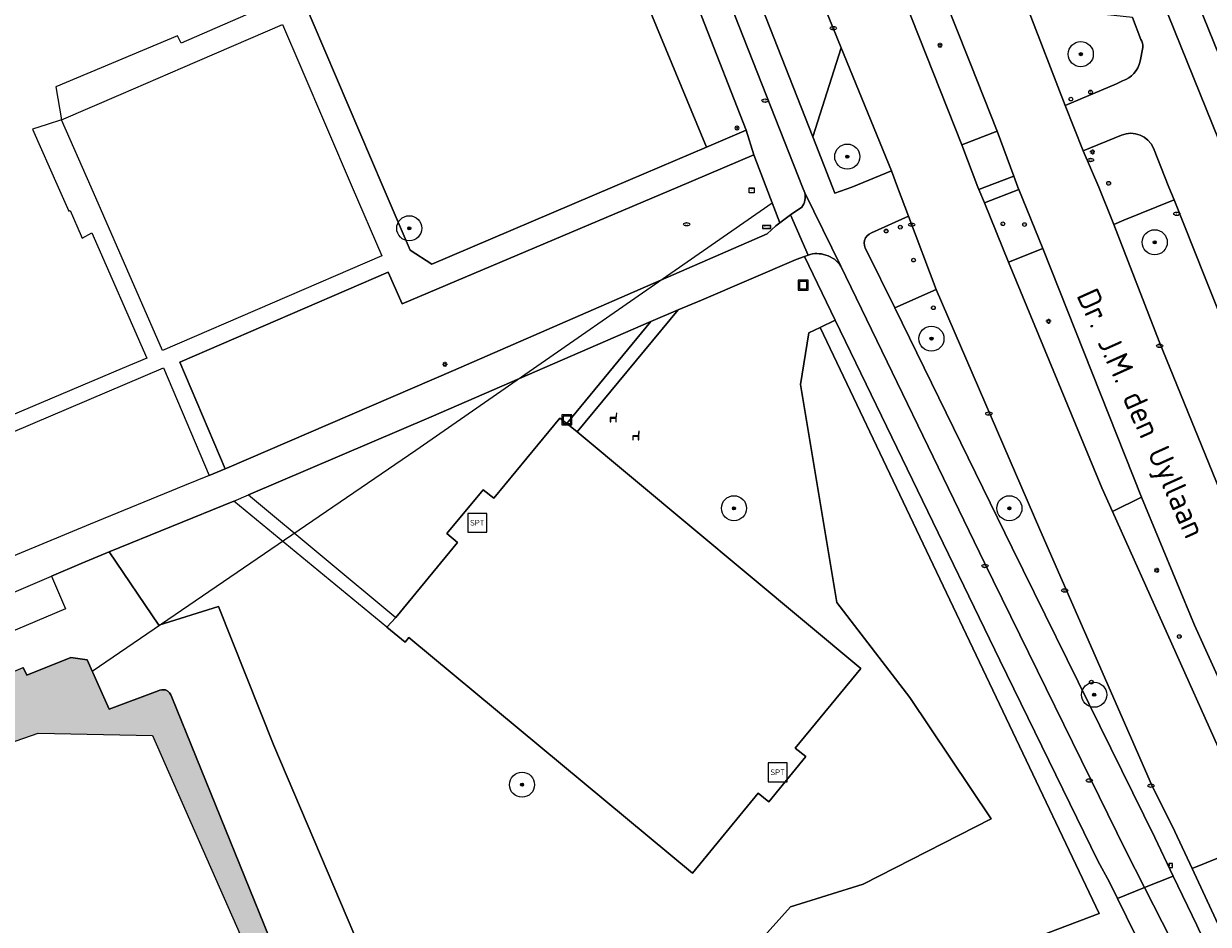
# Model space of a CAD drawing. Header units: metres. Extents: x 125349 to 128236, y 501602 to 503797.
# Tile 338 of 656: x 126323 to 126417, y 502691 to 502763. Entities that reach past the tile are written whole.
import ezdxf
from ezdxf.enums import TextEntityAlignment as Align

# ---------------------------------------------------------------- set-up
doc = ezdxf.new("R2010")
doc.units = ezdxf.units.M
doc.layers.get('0').update_dxf_attribs({"linetype": 'CONTINUOUS'})
for name, color, linetype, lineweight in [('B-WE-GR-BEPLANTING_CULTUUR_BODEMBEDEKKER-GV', 90, 'CONTINUOUS', 18), ('B-WE-GR-BEPLANTING_CULTUUR_HEESTERS-GV', 90, 'CONTINUOUS', 18), ('B-WE-GR-BOOM-S-500', 90, 'CONTINUOUS', 18), ('B-WE-GR-GROENVOORZIENING-GV', 80, 'CONTINUOUS', 18), ('B-WE-IE-MEUBILAIR-S', 7, 'CONTINUOUS', 18), ('B-WE-IE-MEUBILAIR_WEGMEUBILAIR-S', 7, 'CONTINUOUS', 18), ('B-WE-IE-MEUBILAIR_WEGMEUBILAIR_AFVALBAK-S', 7, 'CONTINUOUS', 18), ('B-WE-KW-KUNSTWERK_DUIKER-G', 170, 'CONTINUOUS', 18), ('B-WE-OG-TERREIN_BEGROEID-GV', 7, 'CONTINUOUS', 18), ('B-WE-OG-TOPOGRAFIE-T18', 10, 'CONTINUOUS', 18), ('B-WE-OG-WATER_SLOOT-GV', 120, 'CONTINUOUS', 18), ('B-WE-VH-GESLOTENVERHARDING_ASFALT-GV', 10, 'CONTINUOUS', 18), ('B-WE-VH-GESLOTENVERHARDING_BETON-GV', 10, 'CONTINUOUS', 18), ('B-WE-VH-OPENVERHARDING-GV', 90, 'CONTINUOUS', 18), ('B-WE-VH-OPENVERHARDING_BETONSTRAATSTEEN-GV', 90, 'CONTINUOUS', 18)]:
    doc.layers.add(name, color=color, linetype=linetype, lineweight=lineweight)
doc.layers.add('B-WE-OG-WATER_SLOOT-V', color=7, linetype='CONTINUOUS', lineweight=18, true_color=0x73e9ff)
doc.styles.add('NLCS-ISO', font='NLCS-ISO.ttf')
doc.styles.add('NLCS-ISO-M1000-T18', font='NLCS-ISO.ttf', dxfattribs={"height": 1.8})

# ---------------------------------------------------------------- blocks, each defined once
blk = doc.blocks.new('SIE-WEG_AFVALBAK-SO')
at = {"color": 0, "linetype": 'ByBlock', "lineweight": 18}
for points in [[(-2, -2), (2, -2), (2, 2), (-2, 2)], [(-1.5, -1.5), (1.5, -1.5), (1.5, 1.5), (-1.5, 1.5)]]:
    blk.add_lwpolyline(points, close=True, dxfattribs=at)
blk = doc.blocks.new('SIE-MEUBILAIR_BORD_LOCATIEPAAL-SO')
blk.add_lwpolyline([(-0.75, -0.75), (0.75, -0.75), (0.75, 0.75), (-0.75, 0.75)], close=True)
at = {"style": 'NLCS-ISO'}
blk.add_text('lp', height=0.75, dxfattribs=at).set_placement((0.01, 0.12), align=Align.MIDDLE_CENTER)
blk = doc.blocks.new('SIE-MEUBILAIR_BORD_STRAATNAAM-SO')
blk.add_lwpolyline([(-1.62, -0.62), (1.62, -0.62), (1.62, 0.62), (-1.62, 0.62)], close=True)
at = {"style": 'NLCS-ISO'}
blk.add_text('straat', height=0.75, dxfattribs=at).set_placement((0, 0.08), align=Align.MIDDLE_CENTER)
blk = doc.blocks.new('SIE-MEUBILAIR_KAST_ELEKTRA-SO')
for points in [[(-1, 1), (1, 1), (1, 0.84), (-1, 0.84)], [(-1, 0.76), (1, 0.76), (1, -1), (-1, -1)]]:
    blk.add_lwpolyline(points, close=True)
at = {"style": 'NLCS-ISO'}
blk.add_text('et', height=0.75, dxfattribs=at).set_placement((0, 0), align=Align.MIDDLE_CENTER)
blk = doc.blocks.new('SIE-MEUBILAIR_PAAL_LICHTMAST-SO')
for points in [[(-0.62, 0), (-1, 0)], [(-0.71, 0.71), (-0.44, 0.44)], [(0, 1), (0, 0.62)], [(0.44, 0.44), (0.71, 0.71)], [(1, 0), (0.62, 0)], [(-0.71, -0.71), (-0.44, -0.44)], [(0, -0.62), (0, -1)], [(0.44, -0.44), (0.71, -0.71)]]:
    blk.add_lwpolyline(points)
blk.add_circle((0, 0), 0.5)
blk = doc.blocks.new('SIE-MEUBILAIR_PAAL_VRI-SO')
blk.add_circle((0, 0), 0.75)
at = {"style": 'NLCS-ISO'}
blk.add_text('vri', height=0.75, dxfattribs=at).set_placement((-0.08, 0.07), align=Align.MIDDLE_CENTER)
blk = doc.blocks.new('SIE-MEUBILAIR_PAAL_DRUKKNOPPAAL-SO')
blk.add_circle((0, 0), 0.75)
at = {"style": 'NLCS-ISO'}
blk.add_text('dk', height=0.75, dxfattribs=at).set_placement((0, 0.07), align=Align.MIDDLE_CENTER)
blk = doc.blocks.new('SIE-MEUBILAIR_PAAL_VERKEERSBORD-SO')
blk.add_circle((0, 0), 0.75)
at = {"style": 'NLCS-ISO'}
blk.add_text('vb', height=0.75, dxfattribs=at).set_placement((0, 0.07), align=Align.MIDDLE_CENTER)
blk = doc.blocks.new('SIE-MEUBILAIR_PUT_KOLK-SO')
blk.add_ellipse((0, 0), major_axis=(1.25, 0), ratio=0.54)
at = {"style": 'NLCS-ISO'}
blk.add_text('klk', height=0.75, dxfattribs=at).set_placement((0.03, 0), align=Align.MIDDLE_CENTER)
blk = doc.blocks.new('SIE-MEUBILAIR_PUT_RIOOLPUT-SO')
blk.add_ellipse((0, 0), major_axis=(1.25, 0), ratio=0.54)
at = {"style": 'NLCS-ISO'}
blk.add_text('ri', height=0.75, dxfattribs=at).set_placement((-0.04, 0.07), align=Align.MIDDLE_CENTER)
blk = doc.blocks.new('SIE-WEG_ZITBANK-SO')
at = {"color": 0, "linetype": 'ByBlock', "lineweight": 18}
blk.add_lwpolyline([(-0.91, -1.63), (-0.91, -0.2), (1.09, -0.2), (1.09, -1.63), (1.29, -1.63), (1.29, -0.21), (1.54, 1.78), (1.33, 1.78), (1.11, 0), (-1.11, 0), (-1.11, -1.63)], close=True, dxfattribs=at)
blk = doc.blocks.new('SIE-WEG_SPEELTOESTEL-SO')
at = {"flags": 128}
blk.add_lwpolyline([(-3.75, -3.75), (3.75, -3.75), (3.75, 3.75), (-3.75, 3.75)], close=True, dxfattribs=at)
at = {"style": 'NLCS-ISO'}
blk.add_text('SPT', height=2.25, dxfattribs=at).set_placement((0, 0), align=Align.MIDDLE_CENTER)
blk = doc.blocks.new('SGR-BOOM_01-SO')
at = {"linetype": 'ByBlock', "lineweight": 18}
h = blk.add_hatch(color=0, dxfattribs=at)
h.dxf.hatch_style = 1
edge = h.paths.add_edge_path()
edge.add_arc((0, 0), 0.25, 0, 360)
at = {"color": 0, "linetype": 'ByBlock', "lineweight": 18}
for radius in [2, 0.25]:
    blk.add_circle((0, 0), radius, dxfattribs=at)

msp = doc.modelspace()

# ---------------------------------------------------------------- hatches: boundary and pattern name
at = {"layer": 'B-WE-OG-WATER_SLOOT-V'}
h = msp.add_hatch(color=256, dxfattribs=at)
edge = h.paths.add_edge_path()
edge.add_line((125814.361, 502307.348), (125815.613, 502308.215))
edge.add_line((125815.613, 502308.215), (125818.006, 502310.785))
edge.add_line((125818.006, 502310.785), (125823.561, 502320.767))
edge.add_line((125823.561, 502320.767), (125829.033, 502330.009))
edge.add_line((125829.033, 502330.009), (125846.246, 502356.634))
edge.add_line((125846.246, 502356.634), (125856.183, 502372.319))
edge.add_line((125856.183, 502372.319), (125865.916, 502386.055))
edge.add_line((125865.916, 502386.055), (125874.441, 502396.641))
edge.add_line((125874.441, 502396.641), (125897.406, 502423.704))
edge.add_line((125897.406, 502423.704), (125906.731, 502434.139))
edge.add_line((125906.731, 502434.139), (125907.33, 502433.688))
edge.add_line((125907.33, 502433.688), (125925.323, 502451.408))
edge.add_line((125925.323, 502451.408), (125940.257, 502465.783))
edge.add_line((125940.257, 502465.783), (125965.556, 502485.588))
edge.add_line((125965.556, 502485.588), (125984.082, 502500))
edge.add_line((125984.082, 502500), (125987.298, 502502.501))
edge.add_line((125987.298, 502502.501), (125989.183, 502503.896))
edge.add_line((125989.183, 502503.896), (125991.818, 502505.596))
edge.add_line((125991.818, 502505.596), (125996.065, 502508.682))
edge.add_line((125996.065, 502508.682), (126000, 502511.564))
edge.add_line((126000, 502511.564), (126000.888, 502512.181))
edge.add_line((126000.888, 502512.181), (126020.913, 502522.75))
edge.add_line((126020.913, 502522.75), (126052.674, 502539.508))
edge.add_line((126052.674, 502539.508), (126057.119, 502541.523))
edge.add_line((126057.119, 502541.523), (126079.445, 502551.849))
edge.add_line((126079.445, 502551.849), (126094.78, 502558.701))
edge.add_line((126094.78, 502558.701), (126104.472, 502562.333))
edge.add_line((126104.472, 502562.333), (126154.276, 502582.6))
edge.add_line((126154.276, 502582.6), (126189.094, 502596.567))
edge.add_line((126189.094, 502596.567), (126198.035, 502600.697))
edge.add_line((126198.035, 502600.697), (126210.423, 502605.789))
edge.add_line((126210.423, 502605.789), (126215.225, 502605.604))
edge.add_line((126215.225, 502605.604), (126224.122, 502607.283))
edge.add_line((126224.122, 502607.283), (126236.621, 502612.081))
edge.add_line((126236.621, 502612.081), (126245.302, 502617.322))
edge.add_line((126245.302, 502617.322), (126259.933, 502623.09))
edge.add_line((126259.933, 502623.09), (126275.612, 502629.213))
edge.add_line((126275.612, 502629.213), (126276.993, 502629.86))
edge.add_line((126276.993, 502629.86), (126278.481, 502630.179))
edge.add_line((126278.481, 502630.179), (126279.494, 502630.234))
edge.add_line((126279.494, 502630.234), (126280.507, 502630.189))
edge.add_line((126280.507, 502630.189), (126281.511, 502630.043))
edge.add_line((126281.511, 502630.043), (126282.61, 502629.791))
edge.add_line((126282.61, 502629.791), (126283.696, 502629.48))
edge.add_line((126283.696, 502629.48), (126284.057, 502629.362))
edge.add_line((126284.057, 502629.362), (126284.406, 502629.21))
edge.add_line((126284.406, 502629.21), (126284.74, 502629.027))
edge.add_line((126284.74, 502629.027), (126285.055, 502628.814))
edge.add_line((126285.055, 502628.814), (126285.349, 502628.573))
edge.add_line((126285.349, 502628.573), (126285.619, 502628.305))
edge.add_line((126285.619, 502628.305), (126287.267, 502626.404))
edge.add_line((126287.267, 502626.404), (126292.07, 502628.438))
edge.add_line((126292.07, 502628.438), (126292.016, 502629.288))
edge.add_line((126292.016, 502629.288), (126292.26, 502630.94))
edge.add_line((126292.26, 502630.94), (126292.79, 502635.893))
edge.add_line((126292.79, 502635.893), (126383.216, 502672.665))
edge.add_line((126383.216, 502672.665), (126406.777, 502682.405))
edge.add_line((126406.777, 502682.405), (126406.932, 502682.86))
edge.add_line((126406.932, 502682.86), (126407.368, 502682.649))
edge.add_line((126407.368, 502682.649), (126407.682, 502682.779))
edge.add_line((126407.682, 502682.779), (126405.055, 502689.063))
edge.add_arc((126403.279, 502687.869), 2.14, 33.92634, 65.96559)
edge.add_arc((126403.354, 502687.942), 2.043, 67.03582, 106.86937)
edge.add_arc((126403.391, 502687.85), 2.142, 107.10532, 114.49274)
edge.add_line((126402.503, 502689.799), (126385.024, 502683.176))
edge.add_line((126385.024, 502683.176), (126382.179, 502681.912))
edge.add_line((126382.179, 502681.912), (126377.139, 502679.039))
edge.add_line((126377.139, 502679.039), (126376.041, 502678.534))
edge.add_line((126376.041, 502678.534), (126374.193, 502677.725))
edge.add_line((126374.193, 502677.725), (126360.908, 502673.263))
edge.add_line((126360.908, 502673.263), (126355.874, 502671.17))
edge.add_line((126355.874, 502671.17), (126351.297, 502669.275))
edge.add_arc((126351.127, 502669.371), 0.195, 253.47666, 330.56454, ccw=False)
edge.add_arc((126351.057, 502669.423), 0.239, 168.90289, 273.61113, ccw=False)
edge.add_line((126350.822, 502669.469), (126344.355, 502685.44))
edge.add_line((126344.355, 502685.44), (126334.66, 502709.347))
edge.add_arc((126333.78, 502709.083), 0.919, 16.73167, 65.58342)
edge.add_arc((126333.981, 502708.797), 1.137, 80.95124, 111.91683)
edge.add_line((126333.557, 502709.851), (126329.659, 502708.377))
edge.add_line((126329.659, 502708.377), (126327.893, 502712.32))
edge.add_line((126327.893, 502712.32), (126326.592, 502712.514))
edge.add_line((126326.592, 502712.514), (126323.097, 502711.098))
edge.add_line((126323.097, 502711.098), (126322.794, 502711.697))
edge.add_line((126322.794, 502711.697), (126301.475, 502702.647))
edge.add_line((126301.475, 502702.647), (126285.149, 502695.621))
edge.add_line((126285.149, 502695.621), (126260.335, 502684.905))
edge.add_line((126260.335, 502684.905), (126258.994, 502682.698))
edge.add_line((126258.994, 502682.698), (126260.555, 502679.905))
edge.add_line((126260.555, 502679.905), (126267.745, 502682.988))
edge.add_line((126267.745, 502682.988), (126267.594, 502683.338))
edge.add_line((126267.594, 502683.338), (126276.581, 502687.13))
edge.add_line((126276.581, 502687.13), (126276.732, 502686.83))
edge.add_line((126276.732, 502686.83), (126286.318, 502691.025))
edge.add_line((126286.318, 502691.025), (126304.842, 502698.562))
edge.add_line((126304.842, 502698.562), (126314.19, 502702.403))
edge.add_line((126314.19, 502702.403), (126321.627, 502705.661))
edge.add_line((126321.627, 502705.661), (126324.004, 502706.466))
edge.add_line((126324.004, 502706.466), (126333.111, 502706.301))
edge.add_line((126333.111, 502706.301), (126349.84, 502668.29))
edge.add_line((126349.84, 502668.29), (126347.342, 502667.592))
edge.add_line((126347.342, 502667.592), (126344.712, 502666.512))
edge.add_line((126344.712, 502666.512), (126343.144, 502665.552))
edge.add_line((126343.144, 502665.552), (126341.475, 502664.531))
edge.add_line((126341.475, 502664.531), (126322.466, 502656.333))
edge.add_line((126322.466, 502656.333), (126318.009, 502654.415))
edge.add_line((126318.009, 502654.415), (126313.834, 502652.617))
edge.add_line((126313.834, 502652.617), (126310.468, 502651.168))
edge.add_line((126310.468, 502651.168), (126310.281, 502651.627))
edge.add_line((126310.281, 502651.627), (126286.763, 502642.267))
edge.add_line((126286.763, 502642.267), (126286.966, 502641.568))
edge.add_line((126286.966, 502641.568), (126278.677, 502638.229))
edge.add_line((126278.677, 502638.229), (126268.592, 502633.732))
edge.add_line((126268.592, 502633.732), (126266.145, 502632.625))
edge.add_line((126266.145, 502632.625), (126264.9, 502632.062))
edge.add_line((126264.9, 502632.062), (126261.83, 502630.995))
edge.add_line((126261.83, 502630.995), (126259.231, 502630.092))
edge.add_line((126259.231, 502630.092), (126259.003, 502630.537))
edge.add_line((126259.003, 502630.537), (126249.466, 502626.593))
edge.add_line((126249.466, 502626.593), (126249.567, 502626.293))
edge.add_line((126249.567, 502626.293), (126240.53, 502622.651))
edge.add_line((126240.53, 502622.651), (126240.681, 502622.252))
edge.add_line((126240.681, 502622.252), (126235.989, 502619.98))
edge.add_line((126235.989, 502619.98), (126226.251, 502616.284))
edge.add_line((126226.251, 502616.284), (126218.402, 502615.598))
edge.add_line((126218.402, 502615.598), (126213.251, 502615.625))
edge.add_line((126213.251, 502615.625), (126197.2, 502614.651))
edge.add_line((126197.2, 502614.651), (126195.198, 502615.142))
edge.add_line((126195.198, 502615.142), (126191.252, 502626.476))
edge.add_line((126191.252, 502626.476), (126185.591, 502641.353))
edge.add_line((126185.591, 502641.353), (126183.417, 502647.145))
edge.add_line((126183.417, 502647.145), (126194.651, 502651.897))
edge.add_line((126194.651, 502651.897), (126206.283, 502657.051))
edge.add_line((126206.283, 502657.051), (126214.622, 502660.34))
edge.add_line((126214.622, 502660.34), (126224.207, 502664.785))
edge.add_line((126224.207, 502664.785), (126232.445, 502668.324))
edge.add_line((126232.445, 502668.324), (126237.638, 502670.298))
edge.add_line((126237.638, 502670.298), (126253.716, 502676.923))
edge.add_line((126253.716, 502676.923), (126252.605, 502680.009))
edge.add_arc((126250.905, 502679.711), 1.725, 9.94025, 54.68092)
edge.add_arc((126251.002, 502679.766), 1.626, 56.35724, 102.62387)
edge.add_line((126250.647, 502681.352), (126225.285, 502670.191))
edge.add_line((126225.285, 502670.191), (126178.943, 502650.569))
edge.add_line((126178.943, 502650.569), (126175.257, 502649.008))
edge.add_line((126175.257, 502649.008), (126176.115, 502647.161))
edge.add_line((126176.115, 502647.161), (126176.212, 502646.941))
edge.add_line((126176.212, 502646.941), (126188.582, 502618.812))
edge.add_line((126188.582, 502618.812), (126189.337, 502617.06))
edge.add_arc((126189.045, 502616.9), 0.333, -29.42159, 28.71424, ccw=False)
edge.add_arc((126188.982, 502616.855), 0.372, 229.87039, 341.40694, ccw=False)
edge.add_line((126188.742, 502616.57), (126184.638, 502617.09))
edge.add_arc((126174.067, 502541.246), 76.577, 82.06553, 85.94078)
edge.add_arc((126174.619, 502521.006), 96.748, 87.11551, 90.19804)
edge.add_line((126174.285, 502617.753), (126173.982, 502617.891))
edge.add_arc((126172.527, 502615.829), 2.523, 54.79164, 72.66657)
edge.add_arc((126172.508, 502615.804), 2.553, 72.43201, 97.36736)
edge.add_line((126172.181, 502618.336), (126164.026, 502618.65))
edge.add_line((126164.026, 502618.65), (126162.465, 502619.156))
edge.add_line((126162.465, 502619.156), (126161.382, 502619.508))
edge.add_line((126161.382, 502619.508), (126159.169, 502619.627))
edge.add_line((126159.169, 502619.627), (126157.772, 502619.702))
edge.add_line((126157.772, 502619.702), (126156.922, 502619.217))
edge.add_line((126156.922, 502619.217), (126155.621, 502619.311))
edge.add_line((126155.621, 502619.311), (126154.12, 502619.605))
edge.add_line((126154.12, 502619.605), (126144.221, 502619.902))
edge.add_line((126144.221, 502619.902), (126136.708, 502620.152))
edge.add_line((126136.708, 502620.152), (126128.105, 502620.438))
edge.add_line((126128.105, 502620.438), (126119.013, 502619.938))
edge.add_line((126119.013, 502619.938), (126114.79, 502619.605))
edge.add_line((126114.79, 502619.605), (126110.111, 502619.625))
edge.add_line((126110.111, 502619.625), (126103.783, 502619.652))
edge.add_line((126103.783, 502619.652), (126103.717, 502619.555))
edge.add_line((126103.717, 502619.555), (126102.388, 502618.358))
edge.add_line((126102.388, 502618.358), (126102.351, 502618.324))
edge.add_line((126102.351, 502618.324), (126100.663, 502618.418))
edge.add_line((126100.663, 502618.418), (126100.596, 502618.481))
edge.add_line((126100.596, 502618.481), (126099.321, 502619.684))
edge.add_line((126099.321, 502619.684), (126091.625, 502620.629))
edge.add_line((126091.625, 502620.629), (126091.023, 502620.684))
edge.add_line((126091.023, 502620.684), (126084.406, 502621.291))
edge.add_line((126084.406, 502621.291), (126075.59, 502621.627))
edge.add_line((126075.59, 502621.627), (126066.385, 502622.503))
edge.add_line((126066.385, 502622.503), (126058.782, 502622.607))
edge.add_line((126058.782, 502622.607), (126052.132, 502622.697))
edge.add_line((126052.132, 502622.697), (126043.633, 502622.294))
edge.add_line((126043.633, 502622.294), (126035.676, 502621.916))
edge.add_line((126035.676, 502621.916), (126035.436, 502621.832))
edge.add_line((126035.436, 502621.832), (126035.123, 502621.721))
edge.add_line((126035.123, 502621.721), (126034.915, 502621.636))
edge.add_line((126034.915, 502621.636), (126034.554, 502621.489))
edge.add_line((126034.554, 502621.489), (126030.079, 502621.687))
edge.add_line((126030.079, 502621.687), (126027.175, 502621.943))
edge.add_line((126027.175, 502621.943), (126024.528, 502622.177))
edge.add_line((126024.528, 502622.177), (126020.577, 502622.088))
edge.add_line((126020.577, 502622.088), (126017.023, 502622.012))
edge.add_arc((126016.754, 502622.365), 0.444, 239.42228, 307.2835, ccw=False)
edge.add_arc((126016.674, 502622.366), 0.41, 190.77326, 249.05853, ccw=False)
edge.add_line((126016.272, 502622.289), (126016.052, 502622.37))
edge.add_line((126016.052, 502622.37), (126015.553, 502622.586))
edge.add_line((126015.553, 502622.586), (126000, 502623.059))
edge.add_line((126000, 502623.059), (125997.537, 502623.133))
edge.add_line((125997.537, 502623.133), (125995.878, 502622.637))
edge.add_line((125995.878, 502622.637), (125979.34, 502623.508))
edge.add_line((125979.34, 502623.508), (125959.177, 502625.752))
edge.add_line((125959.177, 502625.752), (125954.121, 502625.55))
edge.add_line((125954.121, 502625.55), (125945.584, 502626.366))
edge.add_line((125945.584, 502626.366), (125940.448, 502627.166))
edge.add_line((125940.448, 502627.166), (125935.786, 502627.556))
edge.add_line((125935.786, 502627.556), (125934.206, 502627.688))
edge.add_line((125934.206, 502627.688), (125933.415, 502628.154))
edge.add_line((125933.415, 502628.154), (125919.472, 502628.775))
edge.add_line((125919.472, 502628.775), (125900.501, 502630.594))
edge.add_line((125900.501, 502630.594), (125884.283, 502632.511))
edge.add_line((125884.283, 502632.511), (125883.876, 502632.007))
edge.add_line((125883.876, 502632.007), (125882.765, 502632.474))
edge.add_line((125882.765, 502632.474), (125877.161, 502634.05))
edge.add_line((125877.161, 502634.05), (125876.334, 502640.32))
edge.add_line((125876.334, 502640.32), (125866.701, 502638.806))
edge.add_line((125866.701, 502638.806), (125865.657, 502626.469))
edge.add_line((125865.657, 502626.469), (125867.695, 502623.278))
edge.add_line((125867.695, 502623.278), (125869.07, 502623.211))
edge.add_line((125869.07, 502623.211), (125908.32, 502621.287))
edge.add_line((125908.32, 502621.287), (125931.855, 502620.079))
edge.add_line((125931.855, 502620.079), (125950.065, 502617.724))
edge.add_line((125950.065, 502617.724), (125990.017, 502612.044))
edge.add_line((125990.017, 502612.044), (125996.562, 502611.133))
edge.add_line((125996.562, 502611.133), (126000, 502611.195))
edge.add_line((126000, 502611.195), (126051.125, 502611.631))
edge.add_line((126051.125, 502611.631), (126078.531, 502611.907))
edge.add_line((126078.531, 502611.907), (126079.981, 502611.863))
edge.add_line((126079.981, 502611.863), (126079.786, 502610.762))
edge.add_line((126079.786, 502610.762), (126082.287, 502610.26))
edge.add_line((126082.287, 502610.26), (126084.389, 502610.212))
edge.add_line((126084.389, 502610.212), (126086.394, 502610.167))
edge.add_line((126086.394, 502610.167), (126089.138, 502609.906))
edge.add_line((126089.138, 502609.906), (126092.144, 502609.619))
edge.add_line((126092.144, 502609.619), (126098.196, 502609.496))
edge.add_line((126098.196, 502609.496), (126100.19, 502611.247))
edge.add_line((126100.19, 502611.247), (126101.991, 502610.952))
edge.add_line((126101.991, 502610.952), (126103.748, 502609.172))
edge.add_line((126103.748, 502609.172), (126119.507, 502607.994))
edge.add_line((126119.507, 502607.994), (126121.508, 502607.903))
edge.add_line((126121.508, 502607.903), (126128.846, 502607.922))
edge.add_line((126128.846, 502607.922), (126146.514, 502607.967))
edge.add_line((126146.514, 502607.967), (126167.523, 502607.163))
edge.add_line((126167.523, 502607.163), (126168.519, 502607.031))
edge.add_line((126168.519, 502607.031), (126169.177, 502606.943))
edge.add_arc((126170.525, 502610.069), 3.404, 246.67525, 263.30448)
edge.add_arc((126170.534, 502608.05), 1.422, 253.41015, 277.80707)
edge.add_line((126170.727, 502606.642), (126181.454, 502606.495))
edge.add_line((126181.454, 502606.495), (126184.876, 502606.788))
edge.add_line((126184.876, 502606.788), (126189.366, 502607.174))
edge.add_line((126189.366, 502607.174), (126195.568, 502606.885))
edge.add_arc((126195.301, 502605.972), 0.951, 40.58459, 73.67805, ccw=False)
edge.add_arc((126195.149, 502605.881), 1.127, 5.52264, 39.09395, ccw=False)
edge.add_line((126196.27, 502605.989), (126196.225, 502604.239))
edge.add_arc((126194.84, 502604.248), 1.385, 325.11043, 359.60745, ccw=False)
edge.add_arc((126194.823, 502604.19), 1.367, 294.19464, 327.53105, ccw=False)
edge.add_line((126195.383, 502602.943), (126184.29, 502598.003))
edge.add_line((126184.29, 502598.003), (126151.669, 502584.993))
edge.add_line((126151.669, 502584.993), (126084.578, 502558.669))
edge.add_line((126084.578, 502558.669), (126068.447, 502550.614))
edge.add_line((126068.447, 502550.614), (126064.769, 502548.945))
edge.add_line((126064.769, 502548.945), (126046.47, 502540.639))
edge.add_line((126046.47, 502540.639), (126034.885, 502534.35))
edge.add_line((126034.885, 502534.35), (126008.47, 502519.509))
edge.add_line((126008.47, 502519.509), (126002.377, 502516.488))
edge.add_line((126002.377, 502516.488), (126000, 502515.215))
edge.add_line((126000, 502515.215), (125997.752, 502514.01))
edge.add_line((125997.752, 502514.01), (125988.916, 502508.103))
edge.add_line((125988.916, 502508.103), (125981.847, 502502.512))
edge.add_line((125981.847, 502502.512), (125966.218, 502490.839))
edge.add_line((125966.218, 502490.839), (125937.11, 502467.239))
edge.add_line((125937.11, 502467.239), (125934.003, 502464.345))
edge.add_line((125934.003, 502464.345), (125917.615, 502448.422))
edge.add_line((125917.615, 502448.422), (125903.182, 502434.847))
edge.add_line((125903.182, 502434.847), (125895.714, 502427.359))
edge.add_line((125895.714, 502427.359), (125889.342, 502418.319))
edge.add_line((125889.342, 502418.319), (125880.066, 502407.384))
edge.add_line((125880.066, 502407.384), (125873.346, 502398.794))
edge.add_line((125873.346, 502398.794), (125861.761, 502384.162))
edge.add_line((125861.761, 502384.162), (125844.449, 502357.888))
edge.add_line((125844.449, 502357.888), (125844.149, 502358.039))
edge.add_line((125844.149, 502358.039), (125842.699, 502355.79))
edge.add_line((125842.699, 502355.79), (125823.923, 502326.663))
edge.add_arc((125825.407, 502325.966), 1.64, 154.8334, 181.59923)
edge.add_arc((125825.648, 502326.064), 1.886, 184.387, 203.50803)
edge.add_arc((125822.344, 502325.382), 1.576, 323.72515, 357.46425, ccw=False)
edge.add_arc((125822.335, 502325.55), 1.688, 295.95349, 319.29621, ccw=False)
edge.add_line((125823.074, 502324.032), (125821.235, 502321.42))
edge.add_line((125821.235, 502321.42), (125819.239, 502318.591))
edge.add_line((125819.239, 502318.591), (125814.006, 502309.751))
edge.add_arc((125812.477, 502310.849), 1.883, 265.99377, 324.31541, ccw=False)
edge.add_line((125812.345, 502308.971), (125810.329, 502309.07))
edge.add_line((125810.329, 502309.07), (125807.902, 502309.815))
edge.add_line((125807.902, 502309.815), (125805.22, 502310.285))
edge.add_line((125805.22, 502310.285), (125801.037, 502311.019))
edge.add_line((125801.037, 502311.019), (125797.086, 502311.167))
edge.add_line((125797.086, 502311.167), (125793.026, 502311.96))
edge.add_line((125793.026, 502311.96), (125791.697, 502312.466))
edge.add_line((125791.697, 502312.466), (125790.339, 502312.982))
edge.add_line((125790.339, 502312.982), (125780.148, 502317.754))
edge.add_line((125780.148, 502317.754), (125774.704, 502320.466))
edge.add_line((125774.704, 502320.466), (125765.25, 502325.385))
edge.add_line((125765.25, 502325.385), (125763.377, 502326.511))
edge.add_arc((125765.403, 502328.858), 3.1, 168.18357, 229.20432, ccw=False)
edge.add_line((125762.368, 502329.493), (125764.112, 502334.097))
edge.add_arc((125763.014, 502334.292), 1.115, 349.91392, 505.12553)
edge.add_line((125762.099, 502334.93), (125760.651, 502331.377))
edge.add_arc((125764.478, 502329.358), 4.326, 152.18818, 224.48479)
edge.add_line((125761.391, 502326.327), (125764.854, 502323.972))
edge.add_line((125764.854, 502323.972), (125767.721, 502322.289))
edge.add_line((125767.721, 502322.289), (125775.248, 502318.114))
edge.add_line((125775.248, 502318.114), (125778.845, 502316.506))
edge.add_line((125778.845, 502316.506), (125789.612, 502311.373))
edge.add_line((125789.612, 502311.373), (125792.402, 502310.754))
edge.add_line((125792.402, 502310.754), (125795.033, 502310.171))
edge.add_line((125795.033, 502310.171), (125804.133, 502308.86))
edge.add_line((125804.133, 502308.86), (125806.28, 502308.63))
edge.add_line((125806.28, 502308.63), (125812.878, 502307.222))
edge.add_arc((125813.38, 502310.102), 2.924, 260.11097, 289.60174)

# ---------------------------------------------------------------- linework, layer by layer
at = {"layer": 'B-WE-GR-BEPLANTING_CULTUUR_BODEMBEDEKKER-GV', "flags": 128}
for points in [[(126400.433, 502754.453), (126398.321, 502759.821), (126395.718, 502766.395), (126392.61, 502774.237), (126389.767, 502773.18), (126393.057, 502764.913), (126397.625, 502753.372)], [(126419.043, 502723.757), (126421.165, 502732.402), (126416.957, 502742.91), (126414.539, 502748.984), (126410.533, 502747.374), (126409.733, 502747.02), (126413.355, 502737.697)], [(126404.083, 502745.122), (126401.335, 502744.013), (126408.785, 502726.026), (126409.634, 502724.133), (126411.938, 502725.286)]]:
    msp.add_lwpolyline(points, close=True, dxfattribs=at)
at = {"layer": 'B-WE-GR-BEPLANTING_CULTUUR_HEESTERS-GV', "flags": 128}
for points in [[(126377.273, 502753.2), (126380.43, 502754.547), (126376.895, 502763.578), (126368.398, 502785.004), (126362.923, 502798.188), (126356.544, 502814.521), (126355.545, 502814.123), (126353.394, 502819.551), (126354.381, 502819.925), (126353.182, 502822.944), (126351.459, 502822.33), (126349.872, 502826.396), (126351.594, 502827.034), (126345.559, 502842.406), (126342.273, 502839.559), (126357.595, 502800.893), (126360.428, 502793.856)], [(126411.938, 502725.286), (126409.634, 502724.133), (126418.394, 502704.595), (126420.708, 502699.749), (126421.288, 502698.509), (126423.218, 502699.473), (126422.806, 502700.406), (126422.303, 502701.555), (126416.166, 502715.093)]]:
    msp.add_lwpolyline(points, close=True, dxfattribs=at)
for points in [[(126365.792, 502804.306), (126366.691, 502802.501), (126374.185, 502783.418), (126385.746, 502754.017), (126388.015, 502761.117), (126378.193, 502785.254), (126375.477, 502792.207)], [(126416.059, 502679.629), (126414.176, 502684.51), (126412.158, 502688.951), (126410.026, 502693.287), (126409.385, 502694.59), (126408.478, 502696.286), (126400.662, 502712.303), (126387.538, 502739.409), (126386.327, 502738.824), (126408.56, 502692.1), (126402.761, 502689.897)]]:
    msp.add_lwpolyline(points, dxfattribs=at)
at = {"layer": 'B-WE-GR-GROENVOORZIENING-GV', "flags": 128}
msp.add_lwpolyline([(126473.406, 502863.737), (126472.96, 502864.584), (126471.978, 502863.975), (126468.087, 502871.062), (126466.693, 502871.114), (126465.437, 502870.472), (126464.898, 502871.353), (126424.918, 502850.433), (126389.511, 502831.947), (126389.341, 502831.854), (126408.345, 502784.739), (126422.384, 502750), (126430.802, 502729.17), (126431.184, 502728.265), (126440.851, 502705.788), (126444.851, 502696.489), (126450.114, 502696.665), (126451.791, 502697.447), (126450.491, 502700.54), (126459.153, 502704.072), (126458.782, 502705.006), (126451.856, 502702.048)], dxfattribs=at)
msp.add_lwpolyline([(126421.632, 502678.582), (126422.382, 502678.886), (126423.548, 502679.36), (126415.976, 502695.69), (126414.609, 502698.629), (126412.749, 502702.376), (126403.843, 502722.709), (126395.59, 502741.844), (126392.297, 502740.371), (126401.626, 502721.26), (126413.022, 502698.157), (126414.484, 502695.087), (126416.35, 502691.171), (126418.671, 502686.13)], close=True, dxfattribs=at)
at = {"layer": 'B-WE-KW-KUNSTWERK_DUIKER-G', "flags": 128}
msp.add_lwpolyline([(126328.292, 502711.429), (126354.098, 502729.046), (126382.508, 502748.744)], dxfattribs=at)
at = {"layer": 'B-WE-OG-TERREIN_BEGROEID-GV', "flags": 128}
for points in [[(126377.273, 502753.2), (126360.428, 502793.856), (126357.595, 502800.893), (126342.273, 502839.559), (126334.337, 502832.681), (126320.346, 502820.473), (126343.222, 502766.798), (126344.038, 502764.898), (126344.986, 502765.269), (126351.502, 502750), (126353.645, 502744.977), (126355.367, 502743.853), (126369.773, 502750)], [(126392.014, 502751.288), (126388.015, 502761.117), (126385.746, 502754.017), (126387.325, 502750), (126387.515, 502749.518), (126388.86, 502750)], [(126338.898, 502727.539), (126339.027, 502727.592), (126357.114, 502735.381), (126382.103, 502746.278), (126382.811, 502746.927), (126383.115, 502747.153), (126382.027, 502750), (126381.045, 502752.572), (126374.975, 502750), (126353.014, 502740.695), (126351.902, 502743.228), (126335.291, 502736.06)], [(126340.753, 502725.472), (126352.502, 502715.704), (126357.422, 502721.686), (126356.573, 502722.38), (126359.459, 502725.879), (126360.333, 502725.198), (126365.593, 502731.593), (126366.139, 502731.16), (126372.842, 502739.296), (126355.314, 502731.704)]]:
    msp.add_lwpolyline(points, close=True, dxfattribs=at)
for points in [[(126411.885, 502761.78), (126411.223, 502763.525), (126402.798, 502764.437), (126405.864, 502756.511)], [(126411.839, 502760.049), (126412.051, 502761.138)], [(126405.864, 502756.511), (126409.953, 502758.234), (126410.439, 502758.464)], [(126380.037, 502688.245), (126383.976, 502692.634), (126389.755, 502694.442), (126399.959, 502699.633), (126393.48, 502709.324), (126387.663, 502716.895), (126384.773, 502734.267), (126385.441, 502738.396), (126386.327, 502738.824), (126387.538, 502739.409), (126385.083, 502744.479), (126384.416, 502744.239), (126376.887, 502740.999), (126375.025, 502740.215), (126366.957, 502730.501), (126389.569, 502711.618), (126384.35, 502705.275), (126385.196, 502704.605), (126382.247, 502701.009), (126381.4, 502701.7), (126376.144, 502695.313), (126353.541, 502714.103), (126353.243, 502713.726), (126351.802, 502714.915), (126339.605, 502724.981), (126329.663, 502720.919), (126333.617, 502715.071), (126338.379, 502716.574), (126342.774, 502705.491), (126350.222, 502688.007)], [(126402.761, 502689.897), (126408.56, 502692.1), (126386.327, 502738.824), (126385.441, 502738.396), (126384.773, 502734.267), (126387.663, 502716.895), (126393.48, 502709.324), (126399.959, 502699.633), (126389.755, 502694.442), (126383.976, 502692.634), (126380.037, 502688.245), (126371.675, 502685.582), (126359.42, 502683.28), (126354.533, 502680.691), (126350.222, 502688.007), (126342.774, 502705.491), (126338.379, 502716.574), (126333.617, 502715.071), (126329.663, 502720.919), (126327.414, 502720), (126325.066, 502718.995)], [(126325.066, 502718.995), (126326.174, 502716.377), (126254.916, 502686.195)], [(126301.475, 502702.647), (126322.794, 502711.697), (126323.097, 502711.098), (126326.592, 502712.514), (126327.893, 502712.32), (126329.659, 502708.377), (126333.557, 502709.851)], [(126334.66, 502709.347), (126344.355, 502685.44)]]:
    msp.add_lwpolyline(points, dxfattribs=at)
at = {"layer": 'B-WE-OG-TERREIN_BEGROEID-GV'}
for points in [[(126412.051, 502761.138, 0.177768), (126411.885, 502761.78)], [(126410.439, 502758.464, 0.264991), (126411.839, 502760.049)], [(126333.557, 502709.851, -0.135941), (126334.16, 502709.919)], [(126334.16, 502709.919, -0.216444), (126334.66, 502709.347)]]:
    msp.add_lwpolyline(points, format="xyb", dxfattribs=at)
at = {"layer": 'B-WE-OG-WATER_SLOOT-GV', "flags": 128}
for points in [[(126333.557, 502709.851), (126329.659, 502708.377), (126327.893, 502712.32), (126326.592, 502712.514), (126323.097, 502711.098), (126322.794, 502711.697)], [(126350.822, 502669.469), (126344.355, 502685.44), (126334.66, 502709.347)], [(126321.627, 502705.661), (126324.004, 502706.466), (126333.111, 502706.301), (126349.84, 502668.29), (126347.342, 502667.592), (126344.712, 502666.512), (126343.144, 502665.552), (126341.475, 502664.531), (126322.466, 502656.333)]]:
    msp.add_lwpolyline(points, dxfattribs=at)
at = {"layer": 'B-WE-OG-WATER_SLOOT-GV'}
for points in [[(126334.16, 502709.919, 0.135941), (126333.557, 502709.851)], [(126334.66, 502709.347, 0.216444), (126334.16, 502709.919)]]:
    msp.add_lwpolyline(points, format="xyb", dxfattribs=at)
at = {"layer": 'B-WE-VH-GESLOTENVERHARDING_ASFALT-GV', "flags": 128}
for points in [[(126438.489, 502704.811), (126428.642, 502727.676), (126419.621, 502750), (126373.292, 502864.656)], [(126345.634, 502858.453), (126342.372, 502857.505), (126346.885, 502846.049), (126347.88, 502843.58), (126363.987, 502802.556), (126374.832, 502775.651), (126384.928, 502750), (126385.11, 502749.554), (126387.983, 502743.69), (126399.43, 502720.049), (126410.675, 502697.146), (126412.193, 502694.162), (126414.484, 502695.087), (126413.022, 502698.157), (126401.626, 502721.26), (126392.297, 502740.371)], [(126390.424, 502746.365), (126393.374, 502747.69), (126392.5, 502750), (126392.014, 502751.288), (126388.86, 502750), (126387.515, 502749.518), (126387.325, 502750), (126385.746, 502754.017), (126374.185, 502783.418), (126366.691, 502802.501), (126365.792, 502804.306)], [(126411.223, 502763.525), (126411.885, 502761.78)], [(126412.051, 502761.138), (126411.839, 502760.049)], [(126410.439, 502758.464), (126409.953, 502758.234), (126405.864, 502756.511), (126407.292, 502752.899)], [(126407.292, 502752.899), (126410.353, 502754.151)], [(126412.898, 502753.109), (126414.135, 502750), (126414.539, 502748.984), (126416.957, 502742.91), (126421.165, 502732.402), (126429.862, 502710.684), (126433.059, 502702.567), (126438.489, 502704.811)], [(126387.983, 502743.69), (126385.11, 502749.554)], [(126315.988, 502715.108), (126325.066, 502718.995), (126327.414, 502720), (126329.663, 502720.919), (126339.605, 502724.981), (126340.753, 502725.472), (126355.314, 502731.704), (126372.842, 502739.296), (126375.025, 502740.215), (126376.887, 502740.999), (126384.416, 502744.239), (126385.083, 502744.479), (126385.378, 502744.585), (126383.965, 502747.784), (126383.115, 502747.153), (126382.811, 502746.927), (126382.103, 502746.278), (126357.114, 502735.381), (126339.027, 502727.592), (126338.898, 502727.539), (126337.625, 502727.019), (126335.669, 502726.219), (126328.15, 502723.146), (126314.759, 502717.594)], [(126384.863, 502748.403), (126383.965, 502747.784), (126385.378, 502744.585)], [(126392.297, 502740.371), (126390.03, 502744.961)]]:
    msp.add_lwpolyline(points, dxfattribs=at)
at = {"layer": 'B-WE-VH-GESLOTENVERHARDING_ASFALT-GV'}
for points in [[(126411.885, 502761.78, -0.177768), (126412.051, 502761.138)], [(126411.839, 502760.049, -0.264991), (126410.439, 502758.464)], [(126410.353, 502754.151, -0.408533), (126412.898, 502753.109)], [(126385.11, 502749.554, -0.095959), (126385.111, 502748.96)], [(126385.111, 502748.96, -0.140217), (126384.863, 502748.403)], [(126390.03, 502744.961, -0.236513), (126389.873, 502745.76)], [(126389.873, 502745.76, -0.226634), (126390.424, 502746.365)], [(126385.378, 502744.585, -0.180259), (126386.776, 502744.575)], [(126386.776, 502744.575, -0.189368), (126387.983, 502743.69)]]:
    msp.add_lwpolyline(points, format="xyb", dxfattribs=at)
at = {"layer": 'B-WE-VH-GESLOTENVERHARDING_ASFALT-GV', "flags": 128}
msp.add_lwpolyline([(126423.762, 502678.887), (126429.375, 502681.178), (126429.168, 502681.643), (126421.554, 502697.942), (126415.976, 502695.69), (126423.548, 502679.36)], close=True, dxfattribs=at)
at = {"layer": 'B-WE-VH-GESLOTENVERHARDING_BETON-GV', "flags": 128}
for points in [[(126418.394, 502704.595), (126409.634, 502724.133), (126408.785, 502726.026), (126401.335, 502744.013), (126399.422, 502748.76), (126398.97, 502749.809), (126398.891, 502750), (126397.625, 502753.372), (126393.057, 502764.913), (126389.767, 502773.18), (126389.423, 502774.045), (126386.183, 502782.474), (126382.403, 502792.258), (126378.328, 502802.694), (126374.299, 502812.68), (126371.401, 502819.905), (126368.111, 502828.285), (126364.965, 502835.944)], [(126369.444, 502832.828), (126375.635, 502817.573), (126378.384, 502810.549), (126382.853, 502799.159), (126385.258, 502792.938), (126389.53, 502782.05), (126392.477, 502774.573), (126392.61, 502774.237), (126395.718, 502766.395), (126398.321, 502759.821), (126400.433, 502754.453), (126401.762, 502750.885), (126402.092, 502750), (126402.17, 502749.819), (126404.083, 502745.122), (126411.938, 502725.286), (126416.166, 502715.093), (126422.303, 502701.555)], [(126419.043, 502723.757), (126413.355, 502737.697), (126409.733, 502747.02), (126409.628, 502747.291), (126408.544, 502750), (126407.292, 502752.899), (126405.864, 502756.511), (126402.798, 502764.437), (126397.006, 502779.408), (126396.914, 502779.645), (126389.058, 502799.665), (126388.615, 502800.769)], [(126375.477, 502792.207), (126378.193, 502785.254), (126388.015, 502761.117), (126392.014, 502751.288), (126392.5, 502750), (126393.374, 502747.69), (126395.59, 502741.844), (126403.843, 502722.709), (126412.749, 502702.376), (126414.609, 502698.629), (126415.976, 502695.69), (126421.554, 502697.942)]]:
    msp.add_lwpolyline(points, dxfattribs=at)
for points in [[(126398.97, 502749.809), (126399.465, 502750), (126401.762, 502750.885), (126400.433, 502754.453), (126397.625, 502753.372), (126398.891, 502750)], [(126351.802, 502714.915), (126353.243, 502713.726), (126353.541, 502714.103), (126376.144, 502695.313), (126381.4, 502701.7), (126382.247, 502701.009), (126385.196, 502704.605), (126384.35, 502705.275), (126389.569, 502711.618), (126366.957, 502730.501), (126366.139, 502731.16), (126365.593, 502731.593), (126360.333, 502725.198), (126359.459, 502725.879), (126356.573, 502722.38), (126357.422, 502721.686), (126352.502, 502715.704)]]:
    msp.add_lwpolyline(points, close=True, dxfattribs=at)
at = {"layer": 'B-WE-VH-OPENVERHARDING-GV', "flags": 128}
for points in [[(126373.292, 502864.656), (126419.621, 502750), (126428.642, 502727.676), (126438.489, 502704.811), (126440.846, 502705.786), (126440.851, 502705.788), (126431.184, 502728.265), (126430.802, 502729.17), (126422.384, 502750), (126408.345, 502784.739), (126389.341, 502831.854), (126388.852, 502833.072), (126388.371, 502834.276)], [(126385.11, 502749.554), (126384.928, 502750), (126374.832, 502775.651), (126363.987, 502802.556), (126347.88, 502843.58), (126346.885, 502846.049), (126342.372, 502857.505), (126339.886, 502856.782), (126344.331, 502845.567)], [(126344.331, 502845.567), (126345.559, 502842.406), (126351.594, 502827.034), (126349.872, 502826.396), (126351.459, 502822.33), (126353.182, 502822.944), (126354.381, 502819.925), (126353.394, 502819.551), (126355.545, 502814.123), (126356.544, 502814.521), (126362.923, 502798.188), (126368.398, 502785.004), (126376.895, 502763.578), (126380.43, 502754.547), (126381.045, 502752.572), (126382.027, 502750)], [(126294.808, 502718.92), (126333.986, 502735.592), (126337.625, 502727.019), (126338.898, 502727.539), (126335.291, 502736.06), (126351.902, 502743.228), (126353.014, 502740.695), (126374.975, 502750), (126381.045, 502752.572), (126380.43, 502754.547), (126377.273, 502753.2), (126369.773, 502750), (126355.367, 502743.853), (126353.645, 502744.977), (126351.502, 502750), (126344.986, 502765.269), (126344.038, 502764.898), (126343.222, 502766.798), (126320.346, 502820.473), (126334.337, 502832.681)], [(126319.435, 502819.58), (126323.57, 502809.857), (126342.784, 502764.682), (126335.396, 502761.465), (126335.117, 502762.057), (126325.398, 502757.987), (126325.867, 502755.367), (126324.722, 502754.998), (126323.553, 502754.621), (126325.588, 502750), (126326.431, 502748.087), (126326.548, 502748.149), (126327.428, 502746.121), (126327.505, 502745.944), (126328.278, 502746.351), (126332.654, 502736.375), (126330.686, 502735.542), (126307.983, 502725.932)], [(126410.353, 502754.151), (126407.292, 502752.899), (126408.544, 502750), (126409.628, 502747.291), (126409.733, 502747.02), (126410.533, 502747.374), (126414.539, 502748.984)], [(126414.135, 502750), (126412.898, 502753.109)], [(126382.027, 502750), (126383.115, 502747.153), (126383.965, 502747.784), (126384.863, 502748.403)], [(126414.539, 502748.984), (126414.135, 502750)], [(126393.374, 502747.69), (126390.424, 502746.365)], [(126392.297, 502740.371), (126395.59, 502741.844), (126393.374, 502747.69)], [(126390.03, 502744.961), (126392.297, 502740.371)], [(126385.378, 502744.585), (126385.083, 502744.479), (126387.538, 502739.409)], [(126387.538, 502739.409), (126400.662, 502712.303), (126408.478, 502696.286), (126409.385, 502694.59), (126410.026, 502693.287), (126412.193, 502694.162), (126410.675, 502697.146), (126399.43, 502720.049), (126387.983, 502743.69)]]:
    msp.add_lwpolyline(points, dxfattribs=at)
for points in [[(126325.867, 502755.367), (126330.61, 502757.417), (126335.527, 502759.542), (126343.472, 502762.976), (126344.939, 502759.555), (126349.038, 502750), (126351.39, 502744.518), (126333.902, 502736.976), (126328.212, 502750)], [(126398.97, 502749.809), (126399.422, 502748.76), (126402.17, 502749.819), (126402.092, 502750), (126401.762, 502750.885), (126399.465, 502750)], [(126402.17, 502749.819), (126399.422, 502748.76), (126401.335, 502744.013), (126404.083, 502745.122)], [(126372.842, 502739.296), (126366.139, 502731.16), (126366.957, 502730.501), (126375.025, 502740.215)]]:
    msp.add_lwpolyline(points, close=True, dxfattribs=at)
at = {"layer": 'B-WE-VH-OPENVERHARDING-GV'}
for points in [[(126412.898, 502753.109, 0.408533), (126410.353, 502754.151)], [(126385.111, 502748.96, 0.095959), (126385.11, 502749.554)], [(126384.863, 502748.403, 0.140217), (126385.111, 502748.96)], [(126389.873, 502745.76, 0.236513), (126390.03, 502744.961)], [(126390.424, 502746.365, 0.226634), (126389.873, 502745.76)], [(126386.776, 502744.575, 0.180259), (126385.378, 502744.585)], [(126387.983, 502743.69, 0.189368), (126386.776, 502744.575)]]:
    msp.add_lwpolyline(points, format="xyb", dxfattribs=at)
at = {"layer": 'B-WE-VH-OPENVERHARDING_BETONSTRAATSTEEN-GV', "flags": 128}
for points in [[(126419.366, 502677.677), (126419.377, 502677.647), (126421.64, 502678.56), (126421.632, 502678.582), (126418.671, 502686.13), (126416.35, 502691.171), (126414.484, 502695.087), (126412.193, 502694.162), (126414.304, 502690.011), (126416.374, 502685.27), (126418.44, 502680.028)], [(126417.352, 502676.874), (126417.367, 502676.836), (126419.377, 502677.647), (126419.366, 502677.677), (126418.44, 502680.028), (126416.374, 502685.27), (126414.304, 502690.011), (126412.193, 502694.162), (126410.026, 502693.287), (126412.158, 502688.951), (126414.176, 502684.51), (126416.059, 502679.629), (126416.213, 502679.667), (126416.913, 502677.972)]]:
    msp.add_lwpolyline(points, close=True, dxfattribs=at)

# ---------------------------------------------------------------- block references
at = {"layer": 'B-WE-GR-BOOM-S-500', "xscale": 0.5, "yscale": 0.5, "zscale": 0.5}
for p in [(126407.108, 502760.599), (126388.495, 502752.434), (126353.579, 502746.721), (126413.002, 502745.606), (126395.204, 502737.923), (126379.462, 502724.403), (126401.417, 502724.404), (126408.177, 502709.537), (126362.568, 502702.367)]:
    msp.add_blockref('SGR-BOOM_01-SO', p, dxfattribs=at)
at = {"layer": 'B-WE-IE-MEUBILAIR-S', "xscale": 0.2, "yscale": 0.2, "zscale": 0.2}
for name, p in [('SIE-MEUBILAIR_PUT_KOLK-SO', (126387.377, 502762.676)), ('SIE-MEUBILAIR_PAAL_LICHTMAST-SO', (126395.881, 502761.31)), ('SIE-MEUBILAIR_PUT_KOLK-SO', (126381.937, 502756.895)), ('SIE-MEUBILAIR_PAAL_VRI-SO', (126406.315, 502757.018)), ('SIE-MEUBILAIR_PAAL_DRUKKNOPPAAL-SO', (126407.887, 502757.584)), ('SIE-MEUBILAIR_PAAL_LICHTMAST-SO', (126379.703, 502754.709)), ('SIE-MEUBILAIR_PUT_KOLK-SO', (126407.889, 502752.164)), ('SIE-MEUBILAIR_PAAL_LICHTMAST-SO', (126408.039, 502752.804)), ('SIE-MEUBILAIR_PAAL_VRI-SO', (126409.326, 502750.307)), ('SIE-MEUBILAIR_KAST_ELEKTRA-SO', (126380.872, 502749.758)), ('SIE-MEUBILAIR_PUT_KOLK-SO', (126414.765, 502747.877)), ('SIE-MEUBILAIR_PUT_RIOOLPUT-SO', (126375.687, 502747.041)), ('SIE-MEUBILAIR_BORD_STRAATNAAM-SO', (126382.066, 502746.82)), ('SIE-MEUBILAIR_PAAL_DRUKKNOPPAAL-SO', (126391.593, 502746.502)), ('SIE-MEUBILAIR_PAAL_VRI-SO', (126392.723, 502746.812)), ('SIE-MEUBILAIR_PUT_KOLK-SO', (126393.632, 502747.007)), ('SIE-MEUBILAIR_PAAL_VRI-SO', (126400.902, 502747.08)), ('SIE-MEUBILAIR_PAAL_VRI-SO', (126402.618, 502747.015)), ('SIE-MEUBILAIR_PAAL_VRI-SO', (126393.781, 502744.187)), ('SIE-MEUBILAIR_PAAL_VERKEERSBORD-SO', (126395.355, 502740.387)), ('SIE-MEUBILAIR_PAAL_LICHTMAST-SO', (126404.535, 502739.306)), ('SIE-MEUBILAIR_PUT_KOLK-SO', (126413.391, 502737.347)), ('SIE-MEUBILAIR_PAAL_LICHTMAST-SO', (126356.419, 502735.868)), ('SIE-MEUBILAIR_PUT_KOLK-SO', (126399.781, 502731.946)), ('SIE-MEUBILAIR_PUT_KOLK-SO', (126399.466, 502719.802)), ('SIE-MEUBILAIR_PAAL_LICHTMAST-SO', (126413.164, 502719.463)), ('SIE-MEUBILAIR_PUT_KOLK-SO', (126405.831, 502717.851)), ('SIE-MEUBILAIR_PAAL_VERKEERSBORD-SO', (126414.962, 502714.174)), ('SIE-MEUBILAIR_PAAL_VERKEERSBORD-SO', (126407.952, 502710.536)), ('SIE-MEUBILAIR_PUT_KOLK-SO', (126407.784, 502702.7)), ('SIE-MEUBILAIR_PUT_KOLK-SO', (126412.704, 502702.288)), ('SIE-MEUBILAIR_BORD_LOCATIEPAAL-SO', (126414.275, 502695.928))]:
    msp.add_blockref(name, p, dxfattribs=at)
at = {"layer": 'B-WE-IE-MEUBILAIR_WEGMEUBILAIR-S', "xscale": 0.2, "yscale": 0.2, "zscale": 0.2}
for name, p in [('SIE-WEG_ZITBANK-SO', (126369.825, 502731.631)), ('SIE-WEG_ZITBANK-SO', (126371.611, 502730.184)), ('SIE-WEG_SPEELTOESTEL-SO', (126359.002, 502723.248)), ('SIE-WEG_SPEELTOESTEL-SO', (126382.943, 502703.356))]:
    msp.add_blockref(name, p, dxfattribs=at)
at = {"layer": 'B-WE-IE-MEUBILAIR_WEGMEUBILAIR_AFVALBAK-S', "xscale": 0.2, "yscale": 0.2, "zscale": 0.2}
for p in [(126384.977, 502742.192), (126366.147, 502731.451)]:
    msp.add_blockref('SIE-WEG_AFVALBAK-SO', p, dxfattribs=at)

# ---------------------------------------------------------------- texts
at = {"layer": 'B-WE-OG-TOPOGRAFIE-T18', "style": 'NLCS-ISO-M1000-T18'}
msp.add_text('Dr. J.M. den Uyllaan', height=1.8, rotation=294.2, dxfattribs=at).set_placement((126411.698, 502731.872), align=Align.MIDDLE)

doc.saveas('drawing.dxf')
